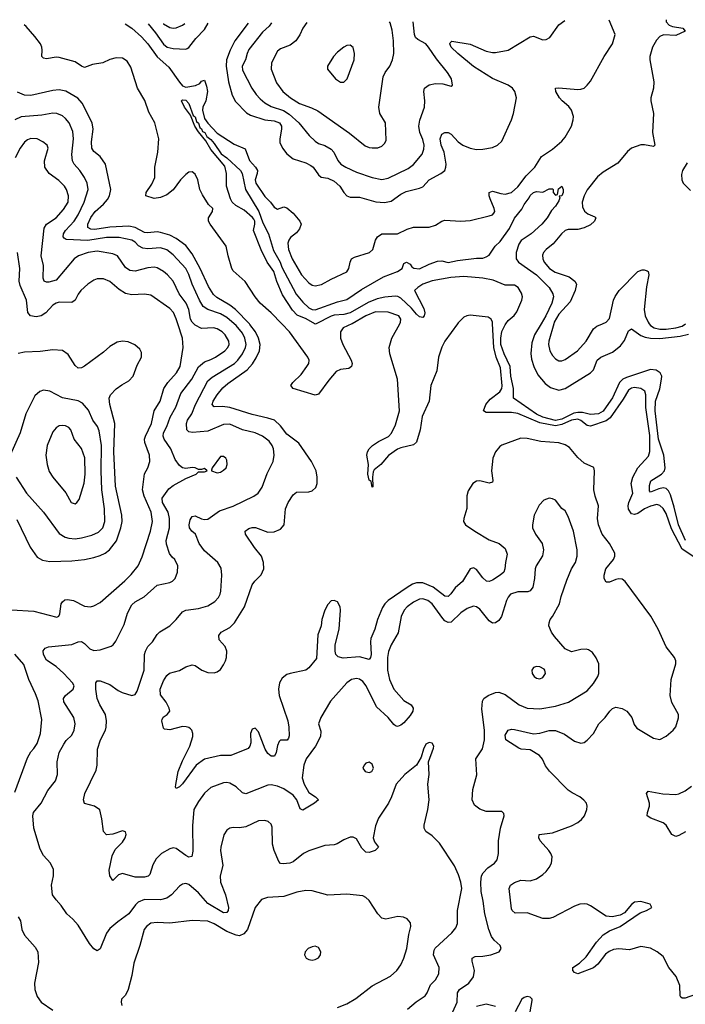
# Model space of a CAD drawing. Header units: inches. Extents: x 1649636 to 1815363, y 506543 to 641975.
# Tile 652 of 656: x 1760340 to 1764550, y 635697 to 641923. Entities that reach past the tile are written whole.
import ezdxf

# ---------------------------------------------------------------- set-up
doc = ezdxf.new("R2010")
doc.units = ezdxf.units.IN
doc.header["$MEASUREMENT"] = 0
doc.layers.add('B7663', color=7, linetype='Continuous')
doc.layers.add('B7664', color=7, linetype='Continuous')

msp = doc.modelspace()

# ---------------------------------------------------------------- linework, layer by layer
at = {"layer": 'B7663', "color": 5}
for points, elevation in [([(1760288.4, 638191.6), (1760430, 638183.5), (1760573.9, 638146.1), (1760587.9, 638152.1), (1760594.2, 638165.8), (1760603.4, 638230), (1760610, 638242.6), (1760625.4, 638254.6), (1760642.3, 638257.7), (1760681.1, 638250), (1760750, 638215.4), (1760788.8, 638211.2), (1760810, 638215.8), (1760850, 638238.3), (1761005.2, 638374.8), (1761045.3, 638414.7), (1761089.9, 638470), (1761114.2, 638525.8), (1761167.7, 638690), (1761179.4, 638750), (1761172.3, 638810), (1761127.5, 638910), (1761117.2, 638950), (1761129.4, 639050.6), (1761150.8, 639090), (1761162.2, 639130), (1761160.5, 639170), (1761131.9, 639250), (1761130.5, 639270), (1761135.7, 639290), (1761174, 639370), (1761189.9, 639450), (1761228.2, 639510), (1761251.6, 639590), (1761276.5, 639630), (1761332.2, 639690), (1761354.6, 639730), (1761374.5, 639850), (1761369.9, 639910), (1761340.2, 640000)], 680), ([(1762793.6, 635666.4), (1762847.4, 635712.6), (1762904.7, 635750), (1762917.7, 635770), (1762939, 635821), (1762970, 635852.2), (1762992.2, 635890), (1762992.4, 635930), (1762956.5, 636010), (1762960.8, 636039.2), (1762967.7, 636052.3), (1763073.5, 636150), (1763098.5, 636181.5), (1763110, 636207.3), (1763109.8, 636290), (1763135.8, 636430), (1763130.6, 636470), (1763116.1, 636516.1), (1763090, 636572), (1762995.7, 636715.7), (1762950, 636762.9), (1762909.7, 636789.7), (1762898.4, 636810), (1762897.6, 636830), (1762922, 636930), (1762929.5, 636989.5), (1762921.3, 637090), (1762929.5, 637149.5), (1762925.2, 637230), (1762956.5, 637316.5), (1762959.3, 637330), (1762950, 637348.7), (1762930, 637352.3), (1762910, 637341.2), (1762893.4, 637310), (1762879.9, 637260.1), (1762850.8, 637210), (1762776.3, 637150), (1762722, 637090), (1762692.4, 637010), (1762672.4, 636970), (1762610, 636875.1), (1762590, 636825.2), (1762576.1, 636750), (1762584.2, 636724.2), (1762610.4, 636690), (1762587.7, 636670), (1762550, 636656.8), (1762530, 636659.7), (1762504, 636684), (1762470, 636742.9), (1762450, 636754.3), (1762430, 636754), (1762390, 636737.2), (1762348.4, 636711.6), (1762330, 636706), (1762270, 636701.5), (1762170, 636668.5), (1762134.4, 636650), (1762070, 636598.2), (1762049.4, 636590.6), (1762005.7, 636585.7), (1761990, 636588.6), (1761979.7, 636599.7), (1761949.8, 636670.2), (1761938.5, 636710), (1761937, 636817), (1761930, 636836), (1761912.4, 636852.4), (1761890, 636859.7), (1761850, 636856.4), (1761770, 636819.2), (1761730, 636813.1), (1761690, 636814.5), (1761670, 636810.9), (1761650, 636798), (1761631.9, 636768.1), (1761612.4, 636690), (1761610.3, 636669.7), (1761624.5, 636575.5), (1761607.8, 636510), (1761611, 636470), (1761642.5, 636390), (1761661.3, 636310), (1761659.6, 636290), (1761650, 636276.9), (1761630, 636276.4), (1761530, 636333.9), (1761470, 636401.7), (1761410, 636454.8), (1761390, 636461.5), (1761370, 636457.7), (1761350, 636444.7), (1761300.2, 636390), (1761270, 636367.8), (1761230, 636357.5), (1761130, 636360.7), (1761090, 636343.9), (1761072.8, 636327.2), (1761031.1, 636270), (1760960.6, 636219.4), (1760910, 636175.8), (1760890, 636147.3), (1760850, 636047.3), (1760830, 636035.1), (1760810, 636048.2), (1760780.9, 636080.9), (1760710, 636198.4), (1760676.4, 636236.4), (1760638, 636270), (1760603, 636323), (1760570, 636357), (1760548.3, 636390), (1760541.3, 636450), (1760553.3, 636510), (1760554.7, 636550), (1760535.6, 636590), (1760490, 636638), (1760470, 636677.2), (1760429.7, 636810), (1760423.5, 636890), (1760428.2, 636910), (1760476.4, 636970), (1760517.7, 637050), (1760567.1, 637110), (1760579.7, 637150), (1760576.1, 637230), (1760589.7, 637289.7), (1760618.2, 637341.8), (1760634.9, 637365.1), (1760670, 637399.3), (1760684.4, 637430), (1760690.8, 637470), (1760682.2, 637510), (1760619.3, 637610), (1760616.8, 637630), (1760630, 637650.3), (1760677.4, 637690), (1760684, 637710), (1760673.3, 637730), (1760619.3, 637790), (1760570, 637832.2), (1760510, 637874.3), (1760490.9, 637910), (1760487.8, 637932.2), (1760502, 637950), (1760522.7, 637957.3), (1760670, 637971.3), (1760710, 637988.9), (1760730, 637991.8), (1760750, 637978.9), (1760784.2, 637944.2), (1760810, 637935.3), (1760850, 637937.7), (1760918.2, 637961.8), (1760930.8, 637969.2), (1760947.6, 637992.4), (1761001.7, 638098.3), (1761021.1, 638170), (1761050, 638222.8), (1761070, 638242), (1761127, 638273), (1761210, 638347.4), (1761290, 638363.6), (1761307.4, 638372.6), (1761322.4, 638390), (1761338.7, 638430), (1761340.5, 638470), (1761321.6, 638510), (1761304.1, 638524.1), (1761287.4, 638547.4), (1761267.8, 638607.8), (1761267.1, 638630), (1761287.4, 638710), (1761288.6, 638770), (1761278.3, 638810), (1761244, 638870), (1761242.1, 638897.9), (1761283.7, 638956.3), (1761310, 638978), (1761390, 639022), (1761455.3, 639050), (1761470, 639064.7), (1761510, 639064.7), (1761526, 639070), (1761510, 639086), (1761490, 639078), (1761470, 639078), (1761449.2, 639089.2), (1761430, 639092), (1761390, 639085.2), (1761370, 639089.3), (1761350, 639104.5), (1761323, 639143), (1761296.5, 639210), (1761253.9, 639270), (1761246.6, 639290), (1761249.9, 639310), (1761271.7, 639350), (1761292.2, 639410), (1761327.8, 639472.2), (1761360, 639560), (1761428.1, 639650), (1761471.5, 639728.5), (1761510, 639759.8), (1761550, 639774), (1761578.9, 639790), (1761636.8, 639830), (1761656.5, 639850), (1761664.2, 639870), (1761662.2, 639890), (1761639.8, 639930), (1761621.1, 639950), (1761590, 639969.2), (1761566.4, 639973.6), (1761490, 639970.6), (1761450, 639990.6), (1761441.2, 640000)], 660), ([(1763080.5, 635650), (1763106.2, 635710), (1763110, 635770.7), (1763122.9, 635790), (1763180.3, 635830), (1763209.8, 635870), (1763216.2, 635910), (1763201.5, 635970), (1763201.6, 635990), (1763220.6, 635999.4), (1763270, 636001.3), (1763321.2, 636010), (1763373.2, 636030), (1763386, 636050), (1763379.5, 636070), (1763342.2, 636102.2), (1763325.2, 636125.2), (1763307.3, 636170), (1763282.2, 636270), (1763272.7, 636350), (1763259.4, 636410), (1763256.7, 636470), (1763262, 636510), (1763271.7, 636528.4), (1763300.5, 636559.5), (1763343.6, 636590), (1763361.1, 636610), (1763368.4, 636650), (1763368.4, 636730), (1763382.2, 636810), (1763404.5, 636890), (1763402.7, 636902.7), (1763390, 636916), (1763290, 636916.2), (1763250, 636932), (1763216.4, 636956.4), (1763203.1, 636990), (1763205.5, 637054.5), (1763232.4, 637147.6), (1763225.4, 637250), (1763267.6, 637312.4), (1763280.6, 637370), (1763280.5, 637430), (1763262.6, 637562.6), (1763266.7, 637613.3), (1763275.8, 637630), (1763302.6, 637650), (1763349, 637669), (1763370, 637671.3), (1763410, 637657.2), (1763499.5, 637590), (1763550, 637570.2), (1763630, 637565.6), (1763730, 637583), (1763811.3, 637608.7), (1763930, 637679.6), (1763970, 637726.4), (1763996.9, 637770), (1764003.5, 637790), (1764004.2, 637850), (1763987, 637887), (1763962.7, 637922.7), (1763938.6, 637938.6), (1763922.7, 637942.7), (1763890, 637941.3), (1763830, 637926.9), (1763790, 637944), (1763722.8, 638022.8), (1763704.7, 638050), (1763687.1, 638090), (1763688.3, 638110), (1763695.8, 638130), (1763710.6, 638149.4), (1763753.7, 638230), (1763764.6, 638275.4), (1763800.3, 638379.7), (1763831.1, 638450), (1763856.4, 638490), (1763866, 638530), (1763865.7, 638570), (1763843.1, 638690), (1763810, 638781.2), (1763790, 638818), (1763770, 638832.3), (1763730, 638884.5), (1763710, 638893.6), (1763690, 638896.9), (1763655.1, 638884.9), (1763625.6, 638854.4), (1763594.3, 638790), (1763583.1, 638730), (1763584.6, 638710), (1763601.7, 638670), (1763644.6, 638610), (1763653.7, 638570), (1763646, 638534), (1763606.7, 638470), (1763600.4, 638450), (1763596.5, 638390), (1763585.3, 638334.7), (1763570, 638312), (1763554.1, 638305.9), (1763490, 638305.6), (1763444.4, 638290), (1763430, 638272), (1763420.3, 638250), (1763387.8, 638150), (1763370, 638123.5), (1763350, 638109.6), (1763330, 638106.3), (1763310, 638121.1), (1763250, 638195.8), (1763230, 638209.8), (1763210, 638215), (1763170, 638200.7), (1763130, 638172.2), (1763070, 638113.7), (1763050, 638111.4), (1763030, 638122.3), (1763016.6, 638136.6), (1762950, 638229.9), (1762921.5, 638250), (1762890, 638260.2), (1762870, 638258.5), (1762830, 638240.5), (1762790, 638210.6), (1762771.7, 638190), (1762753.7, 638150), (1762733.8, 638046.2), (1762690, 637969.7), (1762672.8, 637927.2), (1762666.3, 637890), (1762667.2, 637810), (1762678.9, 637750), (1762706.7, 637690), (1762770, 637617.6), (1762816.9, 637590), (1762828.3, 637570), (1762826, 637550), (1762810, 637523.1), (1762770, 637478), (1762750, 637461.5), (1762730, 637453.7), (1762717.8, 637457.8), (1762705.8, 637465.8), (1762669.8, 637510), (1762597.3, 637577.3), (1762532.3, 637710), (1762510, 637738.7), (1762490, 637752.5), (1762470, 637756.8), (1762438.4, 637750), (1762410, 637729.8), (1762306.6, 637613.4), (1762244.9, 637510), (1762230.3, 637470), (1762244, 637424), (1762243.6, 637390), (1762211.4, 637330), (1762151.1, 637250), (1762137.6, 637210), (1762127.7, 637130), (1762139.5, 637090), (1762170, 637035.5), (1762210.4, 637010), (1762230.4, 636990), (1762205.3, 636970), (1762130, 636925.4), (1762113.5, 636933.5), (1762093.9, 636990), (1762070, 637020.2), (1762010, 637058.8), (1761970, 637076.3), (1761930, 637084.9), (1761910, 637082.9), (1761770, 637028.4), (1761750, 637034.7), (1761710, 637072.6), (1761670, 637095.1), (1761650, 637099.7), (1761630, 637097.2), (1761590, 637083.9), (1761550, 637067.2), (1761510, 637032.6), (1761470, 636980.5), (1761442, 636930), (1761433.8, 636826.1), (1761435.1, 636664.9), (1761428.7, 636631.3), (1761410, 636627.2), (1761390, 636637.2), (1761330, 636682), (1761310, 636685.7), (1761290, 636680.2), (1761236.9, 636650), (1761203.3, 636616.7), (1761181.2, 636578.8), (1761162.3, 636517.7), (1761153, 636507), (1761130, 636502.2), (1761070, 636501.5), (1760990, 636523.5), (1760964.4, 636515.6), (1760930, 636479.3), (1760910, 636508.7), (1760905.9, 636545.9), (1760923.9, 636636.1), (1760942.9, 636677.1), (1760990, 636722.4), (1761007.3, 636750), (1761014.3, 636770), (1761010, 636788.7), (1760990, 636794.5), (1760930, 636772.7), (1760889.6, 636769.6), (1760869.6, 636790), (1760860.5, 636870), (1760847.2, 636927.2), (1760814, 636950), (1760750, 636966.6), (1760742.9, 636990), (1760751.6, 637030), (1760822.8, 637177.2), (1760829.7, 637210), (1760832.2, 637310), (1760851.7, 637370), (1760882.2, 637430), (1760887, 637450), (1760888.5, 637490), (1760882, 637530), (1760846.6, 637590), (1760830.9, 637630), (1760820.8, 637690), (1760822.4, 637730), (1760830, 637742), (1760850, 637743.1), (1760910, 637719.8), (1760962.5, 637682.5), (1760989.1, 637669.1), (1761050, 637649.2), (1761070, 637655.8), (1761082.3, 637677.7), (1761127.4, 637810), (1761130.4, 637909.6), (1761134.9, 637930), (1761150, 637960.3), (1761179.2, 637990), (1761210, 638036), (1761227.4, 638052.6), (1761290, 638091.4), (1761329.8, 638130), (1761370, 638178.9), (1761390.7, 638189.3), (1761470, 638200.2), (1761530, 638217.6), (1761575.1, 638244.9), (1761597.7, 638270), (1761608.5, 638290), (1761613.3, 638310), (1761617.6, 638410), (1761615, 638455.1), (1761593.3, 638490), (1761510, 638565.1), (1761474.4, 638610), (1761451.4, 638670), (1761428.6, 638690), (1761415, 638710), (1761412.2, 638730), (1761418.8, 638761.2), (1761430, 638782), (1761450, 638786.3), (1761490, 638766.2), (1761510, 638761.7), (1761530, 638764.3), (1761603, 638817), (1761690, 638847.2), (1761820.7, 638910), (1761848.2, 638930), (1761872.8, 638967.2), (1761906.3, 639053.6), (1761942.4, 639130), (1761949.8, 639170.2), (1761944.7, 639210), (1761938, 639230), (1761918.7, 639258.7), (1761876.4, 639290), (1761830, 639309.9), (1761750, 639329.9), (1761670, 639366), (1761630, 639362.4), (1761530, 639321.7), (1761433.5, 639313.5), (1761410, 639317.2), (1761397.2, 639330), (1761394.6, 639370), (1761401, 639390), (1761428.7, 639431.3), (1761452, 639490), (1761530, 639638.5), (1761557.4, 639662.6), (1761698.7, 639750), (1761720.5, 639770), (1761749.6, 639810.4), (1761768.5, 639850), (1761771.7, 639870), (1761764.6, 639910), (1761750, 639941.8), (1761710, 639988.8), (1761696.6, 640000)], 640), ([(1764650, 635772.4), (1764550, 635736.5), (1764530, 635736.9), (1764522.3, 635742.3), (1764517.7, 635750), (1764515.6, 635815.6), (1764492.7, 635872.7), (1764445.1, 635930), (1764410, 636000.5), (1764373.3, 636030), (1764330, 636052.8), (1764270, 636062), (1764198, 636042), (1764130, 636047.9), (1764097.1, 636042.9), (1764069.6, 636030.4), (1764046.5, 636013.5), (1763997.8, 635950), (1763970, 635927.7), (1763870, 635889.5), (1763850, 635899), (1763839, 635910), (1763839, 635930), (1763882, 635958), (1763922.5, 635997.5), (1763988.8, 636091.2), (1764030, 636136.1), (1764070, 636160.9), (1764139.3, 636190), (1764265.1, 636274.9), (1764304, 636290), (1764339, 636310), (1764328.7, 636330), (1764270, 636346.6), (1764230, 636342.7), (1764210, 636329.2), (1764164.9, 636275.1), (1764138.4, 636261.6), (1764088.7, 636251.3), (1764050, 636255.1), (1763950, 636320.3), (1763930, 636329.8), (1763910, 636332.2), (1763882.8, 636330), (1763850, 636318.4), (1763713.3, 636246.8), (1763690, 636239.1), (1763650, 636240.3), (1763550, 636275.3), (1763474.5, 636274.5), (1763454.7, 636290), (1763450, 636301.2), (1763436.8, 636430), (1763444, 636450), (1763470, 636467.1), (1763510, 636481.5), (1763570, 636477.3), (1763610, 636491.5), (1763650, 636517.8), (1763670, 636536.9), (1763690, 636562), (1763704.1, 636590), (1763707.9, 636630), (1763700.7, 636650), (1763687.8, 636670), (1763633.3, 636730), (1763624.8, 636750), (1763626.6, 636770), (1763710, 636780.5), (1763830, 636826.2), (1763870, 636846), (1763894.6, 636865.4), (1763913.5, 636890), (1763928.4, 636930), (1763929.7, 636950), (1763925.1, 636970), (1763908.9, 636988.9), (1763882.9, 637010), (1763834.3, 637034.3), (1763810, 637052.1), (1763690.8, 637170.8), (1763665.7, 637205.7), (1763646.7, 637246.7), (1763627.1, 637270), (1763570, 637306.4), (1763511.1, 637311.1), (1763496.4, 637316.4), (1763415.1, 637370), (1763410, 637398), (1763429.4, 637430), (1763450, 637437), (1763470, 637435.3), (1763590, 637408), (1763630, 637410.7), (1763690, 637429.5), (1763729.4, 637429.4), (1763785.9, 637405.9), (1763850, 637361.7), (1763890, 637349), (1763910, 637352.4), (1763930, 637366.7), (1763969.7, 637410), (1764002.6, 637470), (1764043.5, 637510), (1764072.1, 637550), (1764090, 637567.9), (1764110, 637576.5), (1764150, 637568), (1764181.3, 637550), (1764211.8, 637510), (1764225.9, 637465.9), (1764243.9, 637443.9), (1764350, 637380.3), (1764390, 637372.2), (1764430, 637392.2), (1764473.3, 637430), (1764490, 637450.7), (1764507.9, 637507.9), (1764506.9, 637530), (1764465.9, 637605.9), (1764454.8, 637650), (1764460.9, 637750), (1764489.6, 637850), (1764489.6, 637870), (1764481.6, 637890), (1764430, 637958.4), (1764379.2, 638070), (1764331.7, 638151.7), (1764170, 638371.3), (1764150, 638384.7), (1764130, 638386.6), (1764110, 638383.5), (1764070, 638367.3), (1764050, 638366), (1764037, 638390), (1764036.2, 638410), (1764048, 638450), (1764095.8, 638510), (1764104.4, 638530), (1764105.1, 638550), (1764071.2, 638610), (1764025.3, 638670), (1764001.5, 638730), (1763995.6, 638770), (1764001.6, 638850), (1763979.8, 638910), (1763971.3, 638950), (1763976.4, 639070), (1763972.4, 639092.4), (1763910, 639118.4), (1763870, 639155.1), (1763817.1, 639217.1), (1763790, 639234.5), (1763750, 639247.9), (1763636.4, 639256.4), (1763550, 639275.6), (1763510, 639277.7), (1763390, 639232.5), (1763376.5, 639223.5), (1763348.8, 639190), (1763332.1, 639150), (1763324.5, 639070), (1763333.4, 639010), (1763330, 638999), (1763310, 638991.6), (1763250, 639008.2), (1763230, 639004.2), (1763206, 638990), (1763176.5, 638943.5), (1763167.8, 638912.2), (1763168.1, 638831.9), (1763148.9, 638770), (1763147, 638750), (1763160.7, 638730), (1763218.7, 638690), (1763310, 638635.2), (1763372.4, 638610), (1763410, 638578.7), (1763423.7, 638543.7), (1763412.2, 638490), (1763409.4, 638450), (1763401.6, 638430), (1763379.6, 638410), (1763330, 638379.8), (1763310, 638371), (1763292.2, 638372.3), (1763270, 638393), (1763230, 638445.7), (1763210, 638457.2), (1763190, 638451.1), (1763140.9, 638370), (1763095.5, 638330), (1763067.7, 638292.3), (1763050, 638276.8), (1763030, 638278.2), (1762955.4, 638335.4), (1762890, 638361.6), (1762850, 638363.2), (1762825.5, 638354.5), (1762790, 638333.1), (1762670.1, 638249.9), (1762649.6, 638230.4), (1762634.3, 638205.7), (1762602.3, 638130), (1762586, 638070), (1762562, 638010), (1762559.2, 637990), (1762563.7, 637910), (1762559.2, 637890), (1762550, 637878.5), (1762490, 637893.3), (1762386.2, 637886.1), (1762355.3, 637895.3), (1762339.7, 637910), (1762334.8, 637930), (1762335, 637970), (1762360.9, 638070), (1762369.7, 638190), (1762366.9, 638210), (1762350, 638242.9), (1762330, 638251.6), (1762310, 638247.6), (1762290, 638225.6), (1762270, 638189.3), (1762252, 638130), (1762246, 638090), (1762225.9, 638034.1), (1762216.7, 637883.3), (1762170, 637825.2), (1762151, 637810), (1762050, 637789.6), (1762030, 637781.6), (1762000.5, 637759.5), (1761984.2, 637730), (1761976.9, 637690), (1761981.3, 637650), (1762035.4, 637490), (1762043.2, 637450), (1762044.4, 637395.6), (1762040.4, 637379.6), (1762031.8, 637368.2), (1761990, 637367.8), (1761981.7, 637358.3), (1761970, 637333.2), (1761963.1, 637290), (1761952.8, 637267.2), (1761930, 637266.6), (1761910, 637282.4), (1761892.4, 637310), (1761850, 637419.3), (1761830, 637442.7), (1761810, 637437.2), (1761800.5, 637410), (1761801.3, 637350), (1761795.8, 637330), (1761784.9, 637315.1), (1761674.8, 637270), (1761610, 637271.4), (1761510, 637246.9), (1761457.2, 637210), (1761370, 637091.5), (1761350, 637072.7), (1761330, 637062), (1761325.2, 637070), (1761326.8, 637086.8), (1761343.2, 637170), (1761370, 637236.5), (1761416.2, 637330), (1761435.1, 637390), (1761435.8, 637410), (1761429.6, 637430), (1761419.8, 637439.8), (1761410, 637447.8), (1761392.5, 637452.5), (1761370, 637452.9), (1761290, 637433.7), (1761256.6, 637436.6), (1761250, 637444), (1761239.5, 637490), (1761241.6, 637498.4), (1761247.8, 637512.2), (1761273.2, 637530), (1761289.2, 637550), (1761286, 637570), (1761267.5, 637607.5), (1761230, 637654), (1761229.1, 637690), (1761250, 637743), (1761270, 637776.3), (1761288.2, 637791.8), (1761350, 637808.2), (1761390, 637830.4), (1761430, 637844.4), (1761450, 637840.4), (1761493, 637810), (1761530, 637794.3), (1761570, 637792.8), (1761590, 637799), (1761610, 637814.6), (1761630, 637843.7), (1761641.2, 637870), (1761647.8, 637890), (1761650.8, 637930), (1761639.4, 637959.4), (1761602.6, 638002.6), (1761599.7, 638030), (1761614.7, 638050), (1761670, 638080.7), (1761699.3, 638110), (1761762.5, 638210), (1761810.9, 638350), (1761827.1, 638372.9), (1761867.2, 638412.8), (1761883.9, 638450), (1761882.8, 638490), (1761869.8, 638530), (1761825.2, 638585.2), (1761768.4, 638670), (1761766.3, 638690), (1761790, 638706.5), (1761810, 638712.5), (1761832.1, 638712.1), (1761910, 638682.8), (1761950, 638684), (1761990, 638702), (1762012.8, 638730), (1762020.4, 638830), (1762037.7, 638870), (1762070, 638919.3), (1762090, 638935.8), (1762170, 638938), (1762190, 638943.1), (1762213.9, 638966.1), (1762221, 638990), (1762221.8, 639030), (1762215.8, 639070), (1762186.6, 639130), (1762106, 639246), (1762030, 639302.8), (1761990, 639355.3), (1761951.9, 639390), (1761910, 639404.2), (1761810, 639426.8), (1761669.5, 639470.5), (1761622.2, 639477.8), (1761570, 639475.4), (1761558, 639490), (1761564.1, 639510), (1761588.8, 639550), (1761625.3, 639594.7), (1761657, 639623), (1761778, 639710), (1761812.4, 639747.6), (1761835.3, 639784.7), (1761856.9, 639830), (1761861.6, 639870), (1761850.4, 639910), (1761831.2, 639950), (1761796.5, 639996.5), (1761793.1, 640000)], 620), ([(1762442.9, 640000), (1762441.1, 639998.9), (1762386.3, 639973.7), (1762369.3, 639950), (1762370.1, 639910), (1762383.9, 639870), (1762437.7, 639770), (1762442.8, 639750), (1762438.9, 639730), (1762421.6, 639718.4), (1762370, 639711.2), (1762342.3, 639697.7), (1762295.3, 639644.7), (1762230, 639555.8), (1762210, 639548), (1762070.9, 639590.9), (1762054.7, 639610), (1762067.1, 639630), (1762120.2, 639679.8), (1762157.1, 639730), (1762168, 639750), (1762170.5, 639769.5), (1762163.2, 639790), (1762046.1, 639950), (1761997.7, 640000)], 580), ([(1762214.8, 640000), (1762210, 639997.6), (1762205.9, 640000)], 560), ([(1763109.9, 640000), (1763028.7, 639891.3), (1763010, 639851.5), (1762990.1, 639790), (1762978.2, 639701.8), (1762939.8, 639610), (1762929.6, 639510.4), (1762886.2, 639413.8), (1762873.1, 639330), (1762850, 639251.6), (1762830, 639234.2), (1762750, 639215.9), (1762730, 639206.4), (1762673.6, 639166.4), (1762624, 639110), (1762583.2, 639076.8), (1762576.5, 639063.5), (1762572.1, 639030), (1762574, 638970), (1762570, 638967), (1762564, 639004), (1762550, 639012.3), (1762541.2, 639050), (1762546, 639110), (1762536.5, 639170), (1762539.8, 639190), (1762551.6, 639210), (1762571.6, 639230), (1762610, 639255.8), (1762673.1, 639286.9), (1762692.3, 639307.7), (1762717.9, 639362.1), (1762742.8, 639450), (1762730.6, 639650), (1762681.4, 639810), (1762677.8, 639850), (1762694.8, 639910), (1762744.3, 640000)], 580), ([(1764617.7, 638517.7), (1764530, 638575.4), (1764464, 638704), (1764430, 638801.4), (1764410, 638832.2), (1764390, 638852.1), (1764370, 638858.1), (1764330, 638848), (1764292.7, 638830), (1764250, 638800.6), (1764230, 638794.8), (1764210, 638798.7), (1764190, 638827.3), (1764188.1, 638850), (1764192.4, 638870), (1764219.3, 638930), (1764207.8, 638990), (1764218, 639030), (1764250, 639090.2), (1764317.5, 639162.5), (1764326.4, 639193.6), (1764325.8, 639294.2), (1764299.7, 639470), (1764300.2, 639550), (1764294.3, 639574.3), (1764269.4, 639590), (1764230, 639598.4), (1764210, 639593.5), (1764190, 639581.4), (1764157.3, 639522.7), (1764074.6, 639405.4), (1764050, 639385.9), (1763950, 639352.9), (1763930, 639356.8), (1763890, 639388.5), (1763870, 639396.7), (1763830, 639391.1), (1763770, 639363.7), (1763730, 639355.7), (1763630, 639373.6), (1763490, 639433.9), (1763450, 639439.1), (1763290, 639438.4), (1763274.7, 639450), (1763288.2, 639490), (1763316.8, 639523.2), (1763377.7, 639570), (1763389.4, 639590), (1763392.4, 639607.6), (1763382, 639722), (1763354.1, 639790), (1763338.3, 639850), (1763331.3, 640000)], 580), ([(1764550.5, 638630), (1764506.8, 638730), (1764480.7, 638840.7), (1764457.7, 638917.7), (1764444.9, 638944.9), (1764430, 638957.8), (1764410, 638962.7), (1764382.8, 638957.2), (1764330, 638935.6), (1764323.3, 638943.3), (1764323.1, 638976.9), (1764333.3, 639006.7), (1764399.8, 639050), (1764417.8, 639070), (1764423.1, 639090), (1764415, 639170), (1764380.7, 639270), (1764359.7, 639450), (1764361.5, 639510), (1764389.9, 639589.9), (1764399.3, 639650), (1764401, 639670), (1764391, 639690), (1764366.2, 639706.2), (1764330, 639711.7), (1764178.5, 639661.5), (1764155.1, 639650), (1764134.3, 639630), (1764090, 639532.9), (1764050, 639474.8), (1764030, 639448.1), (1764000.7, 639430), (1763950, 639426.1), (1763900.2, 639440.2), (1763870, 639440.3), (1763845.9, 639434.1), (1763770, 639397.3), (1763730, 639389.2), (1763650, 639410), (1763610, 639429.7), (1763464.5, 639530), (1763464.3, 639590), (1763446.2, 639670), (1763443.5, 639730), (1763403.5, 639810), (1763384.1, 639870), (1763383.6, 639910), (1763390, 639952.3), (1763410, 639993.4), (1763414.9, 640000)], 560), ([(1763638.4, 640000), (1763595.8, 639930), (1763579.8, 639880.2), (1763573.1, 639813.1), (1763576.7, 639776.7), (1763591.7, 639730), (1763617, 639677), (1763663.4, 639623.4), (1763697.7, 639597.7), (1763750, 639581.2), (1763790, 639591), (1763949.7, 639690), (1763969.7, 639710), (1763992.3, 639770), (1764016, 639790), (1764090, 639820.8), (1764139.6, 639860.4), (1764166.1, 639893.9), (1764190, 639955.8), (1764210, 639967.9), (1764270, 639926), (1764295.7, 639915.7), (1764329.6, 639909.6), (1764390, 639908), (1764518.8, 639921.2), (1764570, 639934.2)], 560), ([(1763718.2, 640000), (1763686.4, 639890), (1763684.8, 639870), (1763693.4, 639830), (1763710, 639799.5), (1763730, 639777.6), (1763750, 639765.7), (1763770, 639766), (1763790, 639774.3), (1763868.5, 639830), (1763923.8, 639890), (1763970, 639968.4), (1763990, 639984.4), (1764026, 640000)], 580), ([(1764322.7, 640000), (1764330.8, 639990), (1764354.3, 639974.3), (1764390, 639966.3), (1764430, 639966.3), (1764490, 639974.1), (1764530, 639986.2), (1764552.1, 640000)], 580), ([(1760322.3, 638762.3), (1760407.2, 638587.2), (1760450, 638524.2), (1760485, 638505), (1760530, 638496.2), (1760670, 638500.5), (1760750, 638508.9), (1760810, 638521.4), (1760850, 638535.1), (1760880.3, 638550), (1760907.4, 638570), (1760951.6, 638628.5), (1760980.6, 638710), (1760987.2, 638750), (1760986.9, 638790), (1760945.5, 638974.5), (1760936.2, 639190), (1760942.8, 639370), (1760909.9, 639490), (1760906.6, 639530), (1760914, 639550), (1760950, 639588.7), (1760985.4, 639614.6), (1761030, 639639), (1761058, 639670), (1761082.3, 639737.7), (1761109.6, 639790), (1761110, 639818), (1761100.7, 639840.7), (1761068, 639868), (1761025.2, 639885.2), (1760990, 639889.8), (1760956.4, 639883.6), (1760910, 639856.4), (1760870, 639820.5), (1760750, 639731.3), (1760730, 639722), (1760710, 639720.5), (1760690, 639736.2), (1760645.8, 639805.8), (1760610, 639830.7), (1760550, 639836.5), (1760470, 639825.5), (1760370, 639819.9), (1760330, 639812.2)], 720), ([(1760317.6, 639030), (1760383.9, 638930), (1760490.2, 638810), (1760590, 638674.6), (1760628.4, 638650), (1760650, 638644), (1760690, 638641.2), (1760730, 638646.6), (1760796.2, 638663.8), (1760837.6, 638682.4), (1760865.3, 638710), (1760878.6, 638750), (1760877, 638830), (1760859.4, 638950), (1760854.7, 639070), (1760857.3, 639230), (1760843.7, 639323.7), (1760832.6, 639350), (1760802.9, 639390), (1760774.4, 639454.4), (1760738, 639498), (1760710, 639513.6), (1760611.5, 639531.5), (1760530, 639573.7), (1760490, 639580.5), (1760467.1, 639572.9), (1760435.8, 639544.2), (1760378.2, 639430), (1760343.6, 639310), (1760278.9, 639170)], 740), ([(1760310, 637038.5), (1760390, 637256.5), (1760410, 637294.4), (1760430, 637314.9), (1760450, 637346.4), (1760471.1, 637410), (1760479, 637499), (1760455.9, 637615.9), (1760440.6, 637660.6), (1760397.6, 637750), (1760365.8, 637845.8), (1760310, 637910.6)], 680), ([(1764551.5, 636788.5), (1764510, 636763.8), (1764490, 636759.3), (1764464.2, 636770), (1764429.1, 636829.1), (1764410, 636844.9), (1764333.2, 636873.2), (1764309.2, 636889.2), (1764310.6, 636910), (1764323.8, 636950), (1764323.8, 636970), (1764304.8, 637030), (1764315.1, 637044.9), (1764408.5, 637028.5), (1764490, 637024.7), (1764510, 637028), (1764550, 637047.5), (1764590, 637076.6)], 580), ([(1762350, 635677.4), (1762410, 635699.3), (1762465.7, 635734.3), (1762570, 635813.8), (1762684.8, 635875.2), (1762725.7, 635910), (1762750, 635946.4), (1762770, 635988.2), (1762789.8, 636050), (1762800.7, 636139.3), (1762815.1, 636190), (1762811.5, 636211.5), (1762790, 636238), (1762767.9, 636247.9), (1762732.8, 636252.8), (1762655.6, 636235.6), (1762630, 636242), (1762605.1, 636270), (1762550, 636352.7), (1762530, 636372.3), (1762510, 636382.9), (1762410, 636394.5), (1762290, 636387.7), (1762190, 636414.6), (1762150, 636417.8), (1762093.4, 636406.6), (1762010, 636378.8), (1761907.2, 636372.8), (1761870, 636360.9), (1761830, 636309.4), (1761781.6, 636170), (1761758.1, 636141.9), (1761730, 636131), (1761710, 636133.7), (1761650, 636158.5), (1761570, 636205.9), (1761530, 636222.4), (1761430, 636227.9), (1761290, 636210.9), (1761210, 636215.1), (1761170, 636209.7), (1761141.7, 636190), (1761126.9, 636170), (1761100.8, 636070), (1761062, 635958), (1761050, 635879), (1761025.7, 635790), (1761010, 635756), (1760984, 635730), (1760981.6, 635710), (1760986.4, 635690)], 680), ([(1760330, 636250.7), (1760346.1, 636226.1), (1760354, 636170), (1760370, 636134.8), (1760438, 636058), (1760453.7, 636030), (1760459.4, 635960.6), (1760434, 635830), (1760436.4, 635790), (1760450, 635746.8), (1760475.5, 635710), (1760550, 635659.3)], 660), ([(1763569.3, 635650), (1763581.5, 635721.5), (1763580.9, 635730), (1763570, 635742.7), (1763550, 635746.6), (1763530, 635740.9), (1763517.3, 635730), (1763474, 635650)], 640), ([(1763350, 635683.1), (1763290, 635698.9), (1763230, 635684.4)], 640)]:
    msp.add_lwpolyline(points, dxfattribs=dict(at, elevation=elevation))
for points, elevation in [([(1760610, 639358), (1760590, 639354.8), (1760570, 639341.3), (1760550, 639316.2), (1760513.7, 639230), (1760506, 639170), (1760513.5, 639110), (1760526.1, 639066.1), (1760549.5, 639029.4), (1760632.2, 638932.2), (1760665.3, 638870), (1760690, 638862), (1760702, 638870), (1760715.4, 638890), (1760747.4, 638992.6), (1760754, 639050), (1760751.7, 639151.7), (1760730, 639211.5), (1760684.7, 639270), (1760664, 639330), (1760650, 639345.1), (1760630, 639355.1)], 760), ([(1761630, 639161.2), (1761610, 639161.2), (1761558, 639090), (1761554, 639074), (1761554, 639070), (1761590, 639058.8), (1761610, 639063), (1761630, 639074), (1761646, 639090), (1761652, 639110), (1761650, 639138), (1761644, 639150)], 660), ([(1763610, 637833.3), (1763590, 637826.6), (1763579.5, 637810), (1763580.9, 637790), (1763594.9, 637770), (1763610, 637758.5), (1763630, 637754.7), (1763650, 637763.2), (1763666.4, 637790), (1763662.2, 637810), (1763656.5, 637816.5), (1763630, 637831.8)], 660), ([(1762550, 637228.7), (1762530, 637222), (1762518, 637210), (1762511.3, 637190), (1762524.7, 637170), (1762550, 637162.8), (1762568, 637170), (1762579, 637190), (1762570, 637215.3)], 660), ([(1762210, 636064.4), (1762190, 636061.7), (1762163.8, 636050), (1762145.3, 636030), (1762141.7, 636010), (1762152.4, 635990), (1762170, 635980.2), (1762190, 635976.2), (1762210, 635980.2), (1762230, 635991.7), (1762242.2, 636010), (1762245.6, 636030), (1762230, 636056.4)], 720)]:
    msp.add_lwpolyline(points, close=True, dxfattribs=dict(at, elevation=elevation))
at = {"layer": 'B7664', "color": 5}
for points, elevation in [([(1761997.7, 640000), (1761929.9, 640070), (1761862, 640130), (1761829.2, 640170), (1761766.9, 640266.9), (1761690, 640334.5), (1761681.5, 640350), (1761658.2, 640430), (1761645.8, 640490), (1761544.8, 640630), (1761535, 640650), (1761534.5, 640670), (1761559.7, 640710), (1761560.9, 640730), (1761535.3, 640755.3), (1761495.4, 640815.3), (1761480.5, 640850), (1761467.5, 640910), (1761450, 640946.8), (1761430, 640961.6), (1761410, 640958.9), (1761390, 640944.8), (1761357.5, 640910), (1761310, 640847), (1761270, 640815), (1761230, 640799.4), (1761190, 640793.3), (1761137.6, 640810), (1761140.3, 640830), (1761176.8, 640883.2), (1761194.3, 640925.7), (1761195.4, 640990), (1761214.4, 641085.6), (1761220.4, 641170), (1761193.8, 641270), (1761157.7, 641337.7), (1761132.2, 641412.2), (1761085.7, 641490), (1761043.6, 641623.6), (1761019.8, 641659.8), (1760990, 641678.9), (1760950, 641682.4), (1760910, 641672), (1760865.5, 641650), (1760801, 641639), (1760750, 641621.8), (1760730, 641628.8), (1760690, 641656.6), (1760590, 641684), (1760570, 641685.6), (1760510, 641676), (1760490, 641678.9), (1760481, 641690), (1760482.8, 641730), (1760480.1, 641750), (1760470.9, 641770), (1760436.7, 641816.7), (1760380.5, 641880.6), (1760368.6, 641890.9)], 580), ([(1761008.2, 641896), (1761050.1, 641870), (1761110, 641815.4), (1761150, 641769.4), (1761208.7, 641688.7), (1761283, 641623), (1761350, 641527), (1761370, 641505.4), (1761390, 641496.7), (1761452.4, 641507.6), (1761479.4, 641520.6), (1761490, 641533.8), (1761510, 641540.4), (1761522.7, 641502.7), (1761527.2, 641470), (1761517.4, 641410), (1761498.8, 641370), (1761495.4, 641350), (1761510, 641298.1), (1761530, 641269), (1761590, 641205.3), (1761696, 641136), (1761767.2, 641107.2), (1761793.6, 641033.6), (1761832.6, 640990), (1761843.3, 640970), (1761842.7, 640950), (1761829.7, 640910.3), (1761834.3, 640890), (1761890, 640804.8), (1761926.5, 640770), (1761950, 640737), (1761970, 640725.7), (1762010, 640739), (1762030, 640734.4), (1762070, 640699.5), (1762111.1, 640650), (1762120.2, 640630), (1762110, 640599.7), (1762090, 640575.1), (1762053.3, 640546.7), (1762043, 640530), (1762037, 640510), (1762040.1, 640470), (1762063.3, 640410), (1762122.2, 640310), (1762170, 640259.1), (1762190, 640245.4), (1762210, 640239.8), (1762250, 640247.8), (1762310, 640283.1), (1762410, 640329.2), (1762422.2, 640350), (1762429.7, 640390.3), (1762438, 640410), (1762458.5, 640421.5), (1762553.7, 640450), (1762574.2, 640470), (1762590.8, 640530), (1762602.4, 640550), (1762629.7, 640570), (1762730, 640569.6), (1762790, 640597.9), (1762830, 640610.9), (1762930, 640610.2), (1762970, 640623.5), (1763010, 640649.2), (1763030, 640656), (1763130.6, 640649.4), (1763190, 640652.9), (1763310, 640683), (1763329.9, 640690.1), (1763340, 640700), (1763346, 640710), (1763341.7, 640730), (1763315.3, 640790), (1763309.5, 640810), (1763310, 640830.3), (1763330, 640839.8), (1763383.1, 640823.1), (1763410, 640819.8), (1763450, 640830.1), (1763490, 640866.2), (1763543.3, 640936.7), (1763599.2, 640990), (1763641.5, 641058.5), (1763710, 641104.2), (1763770, 641154.6), (1763790, 641180.2), (1763830.5, 641250), (1763841.6, 641290), (1763842.3, 641310), (1763831.3, 641350), (1763814.5, 641374.5), (1763771.7, 641410), (1763754.8, 641430), (1763730.9, 641470), (1763729.7, 641490), (1763750, 641492.1), (1763870, 641481.3), (1763890, 641482.8), (1763910, 641491), (1763930, 641508.2), (1763950, 641534.7), (1764038.1, 641690), (1764089.4, 641770), (1764105.9, 641830), (1764069.2, 641920.2)], 580), ([(1761152.6, 641897.1), (1761200, 641840), (1761250, 641768.6), (1761272.8, 641750), (1761310, 641739.9), (1761390, 641737.7), (1761398.7, 641741.3), (1761410, 641747.2), (1761455.1, 641804.9), (1761510, 641860.9), (1761532.7, 641900.1)], 620), ([(1761248.3, 641897.9), (1761250, 641896.2), (1761290, 641873.5), (1761310, 641869.4), (1761330, 641872.3), (1761370, 641887.8), (1761384.7, 641898.9)], 640), ([(1761785.8, 641902.1), (1761701.9, 641790), (1761670.5, 641730), (1761647.3, 641670), (1761646.7, 641630), (1761660.3, 641530), (1761685, 641445), (1761704.9, 641404.9), (1761775, 641335), (1761799.2, 641319.2), (1761890, 641290.5), (1761950, 641284.4), (1761983.2, 641270), (1761995.1, 641250), (1761995.9, 641230), (1761985.5, 641170), (1761986, 641146), (1762001.4, 641110), (1762030, 641074.7), (1762070, 641042.3), (1762150, 641017), (1762181.1, 641001.1), (1762196.2, 640990), (1762230, 640941.6), (1762247.3, 640927.3), (1762290, 640920.2), (1762330, 640901.5), (1762364.7, 640870), (1762390, 640830.4), (1762410, 640808.8), (1762430, 640801.5), (1762490, 640800.2), (1762591.8, 640771.8), (1762646.7, 640766.7), (1762690, 640776.1), (1762750, 640820.1), (1762784.1, 640835.9), (1762870, 640856.8), (1762890, 640867), (1762930.3, 640909.7), (1763004.4, 640950), (1763028.6, 640970), (1763036.5, 640990), (1763037, 641010), (1763024.7, 641084.7), (1763006.9, 641130), (1762999.8, 641170), (1763010, 641198.7), (1763029.4, 641210), (1763050, 641208.9), (1763070, 641198.3), (1763114.3, 641150), (1763142.4, 641130), (1763190, 641111.3), (1763230, 641102.2), (1763270, 641103.6), (1763330, 641115.2), (1763363, 641130), (1763390, 641155.8), (1763451.8, 641290), (1763464.2, 641330), (1763481.7, 641430), (1763472.9, 641470), (1763457.2, 641490), (1763429.7, 641510), (1763330, 641550.4), (1763210, 641627.7), (1763111.7, 641710), (1763069.8, 641750), (1763060.4, 641770), (1763062.4, 641777.6), (1763073.4, 641786.6), (1763190, 641767.6), (1763290, 641724.1), (1763330, 641715), (1763350, 641715.4), (1763430, 641730.2), (1763570, 641814.3), (1763590, 641818), (1763650, 641795.6), (1763670, 641797.4), (1763693.6, 641810), (1763749.7, 641890), (1763788.9, 641918)], 620), ([(1761932.1, 641903.3), (1761917.9, 641882.1), (1761876.7, 641843.3), (1761790, 641733.8), (1761778.6, 641710), (1761769.1, 641670), (1761748.3, 641630), (1761750, 641603.6), (1761809.4, 641490), (1761836.3, 641450), (1761861.8, 641421.8), (1761890, 641398.4), (1761930, 641375), (1762008.4, 641348.4), (1762045.3, 641325.3), (1762106.7, 641270), (1762171.4, 641191.4), (1762210, 641155.3), (1762230, 641140.8), (1762270, 641127.3), (1762310, 641105.2), (1762326.4, 641086.4), (1762353.3, 641033.4), (1762372.2, 641010), (1762403.6, 640990), (1762470, 640959.5), (1762570, 640924.2), (1762630, 640913.1), (1762670, 640920.6), (1762798.2, 640981.8), (1762830, 641008.1), (1762886.8, 641073.2), (1762896.5, 641103.5), (1762897.9, 641130), (1762890, 641165.6), (1762871.2, 641210), (1762865.4, 641250), (1762871.3, 641288.7), (1762900.3, 641370), (1762903.2, 641410), (1762896.4, 641470), (1762900.5, 641490), (1762929.8, 641510.2), (1762970, 641518.9), (1763016.7, 641516.7), (1763070, 641502.8), (1763077.2, 641510), (1763071.8, 641550), (1763047, 641590), (1762975.8, 641675.8), (1762925.8, 641750), (1762909.7, 641770), (1762857.9, 641797.9), (1762844.1, 641810), (1762837, 641830), (1762829.9, 641910.1), (1762829.9, 641910.4)], 640), ([(1762156.7, 641905.1), (1762131.6, 641870), (1762112.4, 641827.6), (1762086.5, 641790), (1762050, 641761.2), (1761990, 641739.8), (1761970, 641723), (1761933.8, 641650), (1761930.3, 641610), (1761964.7, 641524.7), (1762005.4, 641470), (1762052.3, 641430), (1762110, 641393.9), (1762186.5, 641366.5), (1762225.9, 641345.9), (1762425.9, 641205.9), (1762525.4, 641125.4), (1762550, 641114.6), (1762570, 641111.8), (1762606.3, 641113.7), (1762630, 641122.4), (1762650, 641142), (1762658, 641162), (1762654.7, 641270), (1762618, 641330), (1762612.6, 641370), (1762639.3, 641560.7), (1762651.2, 641588.8), (1762681.5, 641630), (1762697.8, 641670), (1762705.7, 641710), (1762704.7, 641790), (1762697, 641857), (1762682.4, 641902.4), (1762678.6, 641909.2)], 660), ([(1764428.5, 641923.1), (1764429.4, 641909.4), (1764447.6, 641887.6), (1764470, 641879.1), (1764534.9, 641870), (1764548.7, 641850), (1764490, 641823.1), (1764412.6, 641827.4), (1764390, 641817.4), (1764367.2, 641792.8), (1764342.5, 641750), (1764325.2, 641690), (1764325.1, 641670), (1764351.5, 641530), (1764350.1, 641489.9), (1764333.2, 641430), (1764331.7, 641410), (1764349.2, 641330), (1764342.5, 641210), (1764358.6, 641130), (1764350, 641121.8), (1764292.4, 641132.4), (1764270, 641131.2), (1764210, 641110.3), (1764184.5, 641090), (1764124.3, 641015.7), (1764030, 640958.1), (1763994, 640930), (1763930, 640847.6), (1763910.1, 640810), (1763898.2, 640770), (1763900.5, 640740.5), (1763913.4, 640713.4), (1763934.5, 640694.5), (1763977.4, 640677.4), (1763984.2, 640670), (1763976.2, 640650), (1763950, 640626.4), (1763910, 640606.8), (1763870, 640597.1), (1763810, 640595.7), (1763790, 640589.8), (1763767, 640570), (1763713.6, 640506.4), (1763670.8, 640469.2), (1763653.8, 640450), (1763646.8, 640433.2), (1763649.3, 640410), (1763657.8, 640390), (1763692.1, 640350), (1763727.6, 640327.6), (1763816.6, 640296.6), (1763852, 640270), (1763863.1, 640250), (1763854, 640210), (1763821.5, 640138.5), (1763750, 640060.7), (1763721.1, 640010), (1763718.2, 640000)], 580), ([(1761793.1, 640000), (1761705, 640090), (1761670, 640118.5), (1761586.4, 640166.4), (1761565, 640185), (1761535, 640235), (1761482.4, 640350), (1761430, 640441.8), (1761390, 640494.9), (1761330, 640540.2), (1761290, 640560.7), (1761230, 640577.5), (1761210, 640580.9), (1761150, 640575.5), (1761130, 640578.2), (1761070, 640608.2), (1761030, 640617), (1760910, 640610.8), (1760815.5, 640595.5), (1760790, 640599.2), (1760772, 640610), (1760771.3, 640630), (1760790, 640672), (1760816.5, 640710), (1760870, 640757), (1760894.9, 640785.1), (1760908.9, 640810), (1760916.7, 640850), (1760881.8, 641010), (1760850, 641057.8), (1760809.9, 641089.9), (1760797, 641110), (1760794.1, 641150), (1760805.4, 641230), (1760799.4, 641270), (1760735.1, 641395.1), (1760707.1, 641427.1), (1760631.5, 641471.5), (1760590, 641479.9), (1760550, 641476.3), (1760410, 641442.8), (1760370, 641445.4), (1760325.3, 641465.3)], 620), ([(1762205.9, 640000), (1762152.3, 640032.3), (1762095.1, 640055.1), (1762066.6, 640086.6), (1762002.7, 640182.7), (1761966.6, 640266.6), (1761948.4, 640330), (1761905.4, 640390), (1761868.3, 640468.3), (1761819.8, 640590), (1761827.4, 640630), (1761826.8, 640650), (1761821.1, 640661.1), (1761813.1, 640673.1), (1761758.9, 640718.9), (1761707.7, 640747.7), (1761684.5, 640770), (1761672.8, 640790), (1761647.4, 640870), (1761648.3, 640950), (1761637, 640997), (1761550, 641103.1), (1761517.1, 641157.1), (1761470, 641213.3), (1761447.2, 641250), (1761419.6, 641319.6), (1761381.8, 641370), (1761363, 641410), (1761370, 641416), (1761390, 641413.4), (1761410, 641392.9), (1761437.3, 641317.3), (1761450, 641308.4), (1761459.1, 641279.1), (1761470, 641268.5), (1761480.5, 641240.5), (1761490, 641232.9), (1761497.1, 641217.1), (1761510.1, 641210), (1761524.6, 641184.6), (1761550, 641165.5), (1761570, 641141.2), (1761615.1, 641075.1), (1761650.2, 641050), (1761737.7, 640970), (1761746.7, 640950), (1761768.3, 640850), (1761852.3, 640710), (1761878.9, 640638.9), (1761913.3, 640570), (1761944.5, 640464.5), (1761987.5, 640390), (1761998.2, 640358.2), (1762088.2, 640188.2), (1762130, 640136.1), (1762170, 640101.5), (1762190, 640090.3), (1762210, 640087.6), (1762350, 640139.7), (1762410, 640153.7), (1762503, 640217), (1762642.2, 640297.8), (1762729, 640330), (1762759, 640350), (1762770, 640382), (1762786, 640390), (1762810, 640378), (1762820.9, 640360.9), (1762832.3, 640352.3), (1762870, 640348.5), (1762930, 640377), (1762983.8, 640396.2), (1763010, 640397.3), (1763050, 640387.2), (1763110, 640401.2), (1763230, 640415.8), (1763270, 640416.1), (1763290, 640422.8), (1763310, 640434.9), (1763347.3, 640490), (1763380.1, 640519.9), (1763437.4, 640602.6), (1763470, 640667.7), (1763515.3, 640724.7), (1763530, 640754), (1763563.6, 640796.4), (1763570, 640810.7), (1763590, 640831), (1763610, 640836), (1763650, 640832), (1763690, 640854), (1763710, 640854), (1763714, 640850), (1763714, 640830), (1763730, 640814), (1763742, 640818), (1763747.3, 640852.7), (1763770, 640870.8), (1763778, 640850), (1763777.3, 640830), (1763770, 640809.2), (1763752, 640808), (1763756, 640796), (1763750, 640778), (1763730, 640744), (1763703, 640717), (1763675.5, 640670), (1763642, 640630), (1763576.3, 640570), (1763512.7, 640527.3), (1763496.5, 640503.5), (1763480.4, 640450), (1763481.1, 640410), (1763494.7, 640390), (1763608.1, 640310), (1763690.2, 640230), (1763713.2, 640190), (1763715.9, 640170), (1763706.5, 640130), (1763668.8, 640050), (1763638.4, 640000)], 560), ([(1761696.6, 640000), (1761650, 640039), (1761610, 640063.4), (1761530, 640090.5), (1761501, 640110), (1761476.6, 640150), (1761430.9, 640250), (1761410, 640311.9), (1761389.9, 640349.9), (1761310, 640436.1), (1761270, 640467.6), (1761230, 640479.7), (1761150, 640474.9), (1761117.9, 640477.9), (1761092.1, 640492.1), (1761070, 640515.4), (1761049.1, 640529.1), (1760970, 640545.1), (1760890, 640545.1), (1760770, 640526.1), (1760634, 640534), (1760621.3, 640541.3), (1760615.6, 640550), (1760618, 640570), (1760629.2, 640590), (1760684.8, 640650), (1760710.2, 640689.8), (1760747.8, 640770), (1760773.3, 640850), (1760766.6, 640890), (1760750, 640925.1), (1760720.8, 640970), (1760683.7, 641010), (1760673.6, 641030), (1760669.9, 641070), (1760680.5, 641170), (1760675.4, 641215.4), (1760652.2, 641270), (1760630, 641298.7), (1760610, 641314.8), (1760575.1, 641330), (1760550, 641333), (1760479.7, 641320.3), (1760350, 641309), (1760309.6, 641290.5)], 640), ([(1761441.2, 640000), (1761431.9, 640010), (1761421, 640030), (1761409.4, 640090), (1761393.2, 640130), (1761348.5, 640190), (1761309.8, 640270), (1761274.8, 640310), (1761250, 640330.7), (1761210, 640354), (1761190, 640357.7), (1761150, 640354), (1761070, 640332.7), (1761037.2, 640337.2), (1761010, 640356.4), (1760958.5, 640430), (1760930, 640443.4), (1760830, 640458.9), (1760772.7, 640450), (1760712.4, 640430), (1760684.4, 640410), (1760570, 640275.3), (1760523.3, 640263.3), (1760510, 640262.4), (1760494, 640270), (1760489, 640289), (1760491.4, 640368.6), (1760476.3, 640430), (1760494.8, 640605.2), (1760510.4, 640629.6), (1760570.3, 640669.7), (1760617.5, 640722.5), (1760645.7, 640770), (1760649.4, 640810), (1760636.1, 640850), (1760623.4, 640870), (1760586.6, 640906.6), (1760526.2, 640950), (1760498.8, 640990), (1760497.1, 641030), (1760519.7, 641110), (1760514.5, 641130), (1760487.3, 641150), (1760450, 641168.7), (1760410, 641172.4), (1760390, 641164.1), (1760370, 641148.5), (1760342.8, 641110), (1760310.9, 641049.1)], 660), ([(1764562.9, 641017.1), (1764531.9, 640970), (1764525.2, 640945.2), (1764527.8, 640910), (1764537.4, 640890), (1764582.7, 640842.7)], 620), ([(1761340.2, 640000), (1761330, 640031.1), (1761312, 640072), (1761290, 640097.7), (1761170, 640181.4), (1761130, 640187.9), (1761050, 640183.4), (1761010, 640191.4), (1760970, 640216.8), (1760910, 640268.1), (1760870, 640284), (1760830, 640284.1), (1760810, 640276.8), (1760770.3, 640250), (1760726.4, 640210), (1760710, 640188.3), (1760690.5, 640149.5), (1760670, 640134.9), (1760590, 640136.1), (1760570, 640130.6), (1760550, 640118.4), (1760506.2, 640070), (1760474.9, 640050), (1760443.2, 640043.2), (1760408.3, 640050), (1760390.6, 640070.6), (1760382.3, 640150), (1760343.1, 640243.1), (1760337.3, 640270), (1760340.2, 640350), (1760326.8, 640450)], 680), ([(1764026, 640000), (1764050, 640010.4), (1764070, 640033), (1764096.7, 640150), (1764106.7, 640173.3), (1764132.1, 640210), (1764250, 640330.2), (1764278.4, 640341.6), (1764290, 640342.4), (1764310, 640335.3), (1764315.6, 640330), (1764320.2, 640310), (1764305.9, 640234.1), (1764291.1, 640090), (1764296.8, 640050), (1764314.7, 640010), (1764322.7, 640000)], 580), ([(1763414.9, 640000), (1763430, 640020.3), (1763467, 640053), (1763484.5, 640075.5), (1763516.8, 640150), (1763519.7, 640170), (1763514.3, 640194.3), (1763493.2, 640230), (1763470, 640245.2), (1763410, 640243.7), (1763335.3, 640275.3), (1763270, 640289.5), (1763150, 640299.7), (1763067.3, 640292.7), (1762950, 640272.4), (1762890.6, 640250), (1762858, 640230), (1762837.3, 640210), (1762896.4, 640096.4), (1762902, 640070), (1762898.8, 640050), (1762890, 640039), (1762870, 640044.5), (1762850, 640061.7), (1762818.4, 640098.4), (1762750, 640161.7), (1762732.7, 640172.7), (1762715.5, 640175.5), (1762650, 640169), (1762601.9, 640158.1), (1762544.9, 640135.1), (1762430, 640069.9), (1762390, 640058.6), (1762330, 640054.9), (1762310, 640049), (1762214.8, 640000)], 560), ([(1762744.3, 640000), (1762749.8, 640010), (1762751.9, 640030), (1762738.7, 640050), (1762670, 640073.5), (1762590, 640074.9), (1762530, 640051.4), (1762442.9, 640000)], 580), ([(1763331.3, 640000), (1763330.8, 640010.8), (1763321.5, 640030), (1763302.3, 640042.3), (1763190, 640055.2), (1763168.8, 640051.2), (1763150, 640042.2), (1763114.2, 640005.8), (1763109.9, 640000)], 580)]:
    msp.add_lwpolyline(points, dxfattribs=dict(at, elevation=elevation))
at = {"layer": 'B7664', "color": 5, "elevation": 680}
msp.add_lwpolyline([(1762430, 641761.2), (1762410, 641759.3), (1762390, 641749.3), (1762350, 641718), (1762325.5, 641690), (1762287.3, 641630), (1762286.8, 641610), (1762337.3, 641550), (1762370, 641527.7), (1762390, 641527.7), (1762410.9, 641549.1), (1762454.7, 641670), (1762456.9, 641710), (1762450, 641748)], close=True, dxfattribs=at)

doc.saveas('drawing.dxf')
